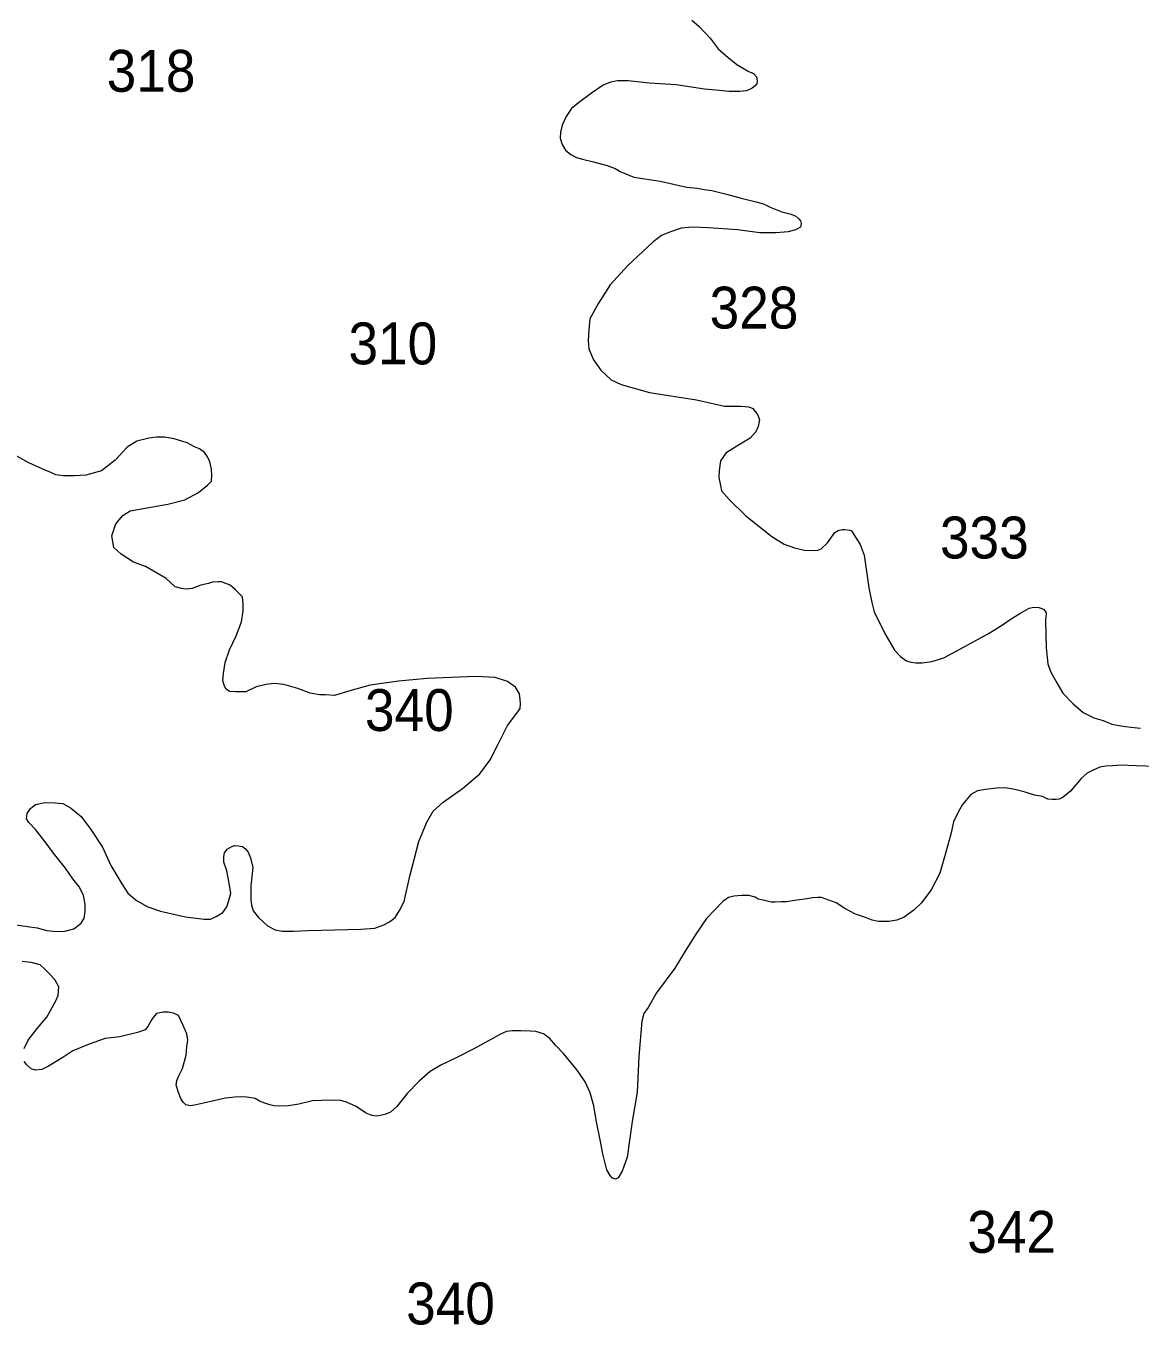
# Model space of a CAD drawing. Extents: x 445.4 to 500, y 8728.7 to 8784.
# Drawn here: x 453.35 to 457.607, y 8761.042 to 8766.007 of the extents above; entities that cross this region are included whole.
import ezdxf

# ---------------------------------------------------------------- set-up
doc = ezdxf.new("R2010")
doc.units = 0
doc.header["$LTSCALE"] = 0.064
doc.layers.add('2', color=7, linetype='Continuous', lineweight=13)
doc.layers.add('21', color=7, linetype='Continuous')

msp = doc.modelspace()

# ---------------------------------------------------------------- linework, layer by layer
at = {"layer": '2'}
for points in [[(455.8941, 8766.0303), (455.9224, 8766.0057)], [(455.9224, 8766.0057), (455.9642, 8765.9615), (455.995, 8765.9197), (456.0335, 8765.8869), (456.0668, 8765.8598), (456.1074, 8765.8365), (456.132, 8765.8242), (456.1419, 8765.8131), (456.1431, 8765.807), (456.1444, 8765.7947), (456.1431, 8765.7873), (456.137, 8765.7787), (456.1247, 8765.7701), (456.1037, 8765.7591), (456.0779, 8765.7566), (456.0376, 8765.7566), (455.9859, 8765.7616), (455.9428, 8765.7665), (455.8344, 8765.7824), (455.7335, 8765.7886), (455.651, 8765.7984), (455.6104, 8765.7984), (455.5833, 8765.7923), (455.5562, 8765.7812), (455.5119, 8765.7505), (455.4614, 8765.7136), (455.4355, 8765.6915), (455.4146, 8765.662), (455.3998, 8765.6288), (455.3927, 8765.6022), (455.3914, 8765.5788), (455.3988, 8765.5543), (455.4124, 8765.5322), (455.4321, 8765.5162), (455.4542, 8765.5051), (455.4764, 8765.499), (455.5195, 8765.4879), (455.5712, 8765.4744), (455.602, 8765.4621), (455.6204, 8765.451), (455.6365, 8765.4449), (455.6734, 8765.4302), (455.7743, 8765.4142), (455.8755, 8765.3915), (455.9155, 8765.3877), (455.9417, 8765.3827), (455.9705, 8765.379), (456.0017, 8765.3715), (456.0317, 8765.3628), (456.083, 8765.349), (456.1405, 8765.3353), (456.1705, 8765.3266), (456.1942, 8765.3153), (456.2392, 8765.2966), (456.2742, 8765.2879), (456.2917, 8765.2804), (456.303, 8765.2704), (456.3105, 8765.2629), (456.3117, 8765.2579), (456.313, 8765.253), (456.3117, 8765.2455), (456.3105, 8765.238), (456.291, 8765.2284), (456.2633, 8765.2205), (456.2159, 8765.2165), (456.1546, 8765.2165), (456.0697, 8765.2284), (455.959, 8765.2363), (455.8977, 8765.2382), (455.8543, 8765.2343), (455.8128, 8765.2205), (455.7792, 8765.2067), (455.7456, 8765.181), (455.7061, 8765.1436), (455.6499, 8765.0923), (455.5824, 8765.0178), (455.5381, 8764.9481), (455.5055, 8764.8876), (455.5008, 8764.8458), (455.4985, 8764.8039), (455.5008, 8764.7737), (455.5195, 8764.7318), (455.5474, 8764.6923), (455.5866, 8764.655), (455.6244, 8764.6373), (455.7331, 8764.6063), (455.9131, 8764.5785), (456.0196, 8764.5542), (456.0817, 8764.5542), (456.1128, 8764.5519), (456.1283, 8764.5453), (456.1372, 8764.5342), (456.146, 8764.5231), (456.1527, 8764.5032), (456.1483, 8764.4766), (456.1394, 8764.4567), (456.1172, 8764.4324), (456.0662, 8764.4014), (456.024, 8764.3748), (456.004, 8764.346), (455.9996, 8764.3083)], [(454.1284, 8763.6235), (454.154, 8763.6766), (454.1734, 8763.7304), (454.1799, 8763.7713), (454.1799, 8763.7972), (454.1777, 8763.8252), (454.1648, 8763.8381), (454.1497, 8763.8532), (454.1302, 8763.8704), (454.0979, 8763.8833), (454.0849, 8763.8833), (454.0633, 8763.8812), (454.0482, 8763.8769), (454.018, 8763.8704), (453.9857, 8763.8575), (453.9619, 8763.8553), (453.9447, 8763.8575), (453.9209, 8763.8639), (453.8864, 8763.8962), (453.8066, 8763.9415), (453.7613, 8763.9587), (453.7138, 8763.9888), (453.6857, 8764.0147), (453.679, 8764.059), (453.6941, 8764.1043), (453.72, 8764.1366), (453.748, 8764.1538), (453.7912, 8764.1624), (453.8926, 8764.1796), (453.9573, 8764.1969), (454.0091, 8764.2249), (454.0436, 8764.2529), (454.0587, 8764.2679), (454.0609, 8764.2895), (454.0587, 8764.3132), (454.0523, 8764.3412), (454.0436, 8764.3605), (454.0328, 8764.3778), (454.0134, 8764.3907), (453.994, 8764.3993), (453.966, 8764.4144), (453.9163, 8764.4295), (453.8796, 8764.4359), (453.8494, 8764.4359), (453.8192, 8764.4316), (453.7739, 8764.4208), (453.7372, 8764.3972), (453.691, 8764.3483), (453.6392, 8764.3074), (453.6025, 8764.2967), (453.5788, 8764.2902), (453.5357, 8764.288), (453.4925, 8764.288), (453.4645, 8764.2923), (453.445, 8764.301), (453.4235, 8764.3096), (453.3609, 8764.3376), (453.281, 8764.3828)], [(455.9996, 8764.3083), (455.9974, 8764.2818), (456.004, 8764.2508), (456.0085, 8764.2308), (456.0373, 8764.1976), (456.1015, 8764.1348), (456.2003, 8764.0562), (456.2481, 8764.0269), (456.2868, 8764.013), (456.3254, 8764.0038), (456.3609, 8764.0023), (456.3763, 8764.0038), (456.3887, 8764.0084), (456.4134, 8764.0315), (456.4412, 8764.0716), (456.4535, 8764.0793), (456.469, 8764.0824), (456.4798, 8764.0824), (456.4983, 8764.0809), (456.5045, 8764.0778), (456.5203, 8764.0539), (456.5373, 8764.0261), (456.5527, 8763.9845), (456.5712, 8763.8597), (456.582, 8763.8042), (456.5913, 8763.7687), (456.6317, 8763.6848), (456.6687, 8763.6216), (456.6919, 8763.597), (456.7151, 8763.5815), (456.732, 8763.5754), (456.7506, 8763.5738), (456.7753, 8763.5738), (456.8123, 8763.5785), (456.8575, 8763.5923), (456.9347, 8763.6339), (456.9919, 8763.6648), (457.0305, 8763.6863), (457.0814, 8763.7187), (457.1154, 8763.7418), (457.1478, 8763.7618), (457.1833, 8763.7819), (457.2019, 8763.7865), (457.2204, 8763.785), (457.2281, 8763.7819), (457.2389, 8763.7788), (457.2451, 8763.7711), (457.2482, 8763.7649), (457.2482, 8763.7603), (457.2467, 8763.7356), (457.2482, 8763.6308), (457.2544, 8763.5692), (457.2652, 8763.5399), (457.2892, 8763.497), (457.3126, 8763.4575), (457.3521, 8763.4166), (457.3901, 8763.383), (457.4311, 8763.3626), (457.4662, 8763.3524), (457.4999, 8763.3392), (457.5335, 8763.3319), (457.5716, 8763.3275), (457.6096, 8763.3232)], [(453.4193, 8762.8936), (453.387, 8762.9366), (453.3611, 8762.9625), (453.3525, 8762.9776), (453.3546, 8762.9969), (453.3676, 8763.0163), (453.387, 8763.0314), (453.4237, 8763.04), (453.4603, 8763.0379), (453.4906, 8763.0357), (453.5208, 8763.0185), (453.5618, 8762.9862), (453.5984, 8762.9366), (453.6428, 8762.8691), (453.6751, 8762.7981), (453.7161, 8762.7292), (453.7399, 8762.6925), (453.7722, 8762.6645), (453.8154, 8762.6409), (453.865, 8762.6236), (453.9599, 8762.6021), (454.0312, 8762.5935), (454.0549, 8762.5935), (454.0765, 8762.6042), (454.1024, 8762.6193), (454.1175, 8762.6409), (454.1261, 8762.6645), (454.1326, 8762.6925), (454.1261, 8762.7378), (454.1175, 8762.7787), (454.1067, 8762.811), (454.1067, 8762.8325), (454.1088, 8762.8476), (454.1196, 8762.8605), (454.1369, 8762.8713), (454.1477, 8762.8756), (454.1628, 8762.8735), (454.1779, 8762.8713), (454.1887, 8762.8627), (454.1995, 8762.8498), (454.2081, 8762.8282), (454.2167, 8762.7916), (454.2102, 8762.7205), (454.2102, 8762.6689), (454.2124, 8762.6473), (454.2189, 8762.6258), (454.2383, 8762.5999), (454.2728, 8762.5676), (454.303, 8762.5526), (454.3289, 8762.5483), (454.3721, 8762.5483), (454.4282, 8762.5504), (454.5301, 8762.5529), (454.6293, 8762.555), (454.6833, 8762.5593), (454.7178, 8762.5723), (454.7394, 8762.583), (454.7609, 8762.6003), (454.7782, 8762.6261), (454.7955, 8762.6606), (454.817, 8762.7575), (454.8516, 8762.891), (454.8818, 8762.9642), (454.906, 8763.0067), (454.9449, 8763.0412), (455.0182, 8763.0929), (455.0851, 8763.1489), (455.124, 8763.2027), (455.1542, 8763.263), (455.1908, 8763.3341), (455.2254, 8763.3815), (455.2383, 8763.3987), (455.2405, 8763.4181), (455.2383, 8763.4331), (455.2362, 8763.4547), (455.2211, 8763.4805), (455.1908, 8763.5021), (455.1434, 8763.5171), (455.0679, 8763.5214), (454.8836, 8763.5137), (454.7735, 8763.5029), (454.6657, 8763.4878), (454.588, 8763.4663), (454.5297, 8763.449), (454.4952, 8763.4512), (454.4715, 8763.4512), (454.4369, 8763.4577), (454.3895, 8763.4749), (454.3355, 8763.49), (454.2988, 8763.4943), (454.2686, 8763.49), (454.2298, 8763.4813), (454.1909, 8763.462), (454.1499, 8763.462), (454.1284, 8763.4641), (454.1154, 8763.4727), (454.1089, 8763.4835), (454.1025, 8763.505), (454.1046, 8763.533), (454.1111, 8763.574), (454.1284, 8763.6235)], [(457.6663, 8763.1765), (457.5938, 8763.1791), (457.5314, 8763.1816), (457.5035, 8763.1791), (457.4767, 8763.1778), (457.4538, 8763.174), (457.4284, 8763.1626), (457.4055, 8763.1512), (457.3826, 8763.1308), (457.3419, 8763.0826), (457.3139, 8763.0597), (457.2986, 8763.0521), (457.2872, 8763.0508), (457.2719, 8763.0508), (457.2554, 8763.0521)], [(457.2554, 8763.0521), (457.235, 8763.0623), (457.2045, 8763.0673), (457.1689, 8763.0788), (457.1294, 8763.0889), (457.0925, 8763.0953), (457.0594, 8763.094), (457.0162, 8763.0889), (456.9857, 8763.0839), (456.9602, 8763.0699), (456.9294, 8763.0324), (456.9141, 8763.0057), (456.895, 8762.9651), (456.8848, 8762.9181), (456.8657, 8762.8495), (456.8428, 8762.7695), (456.8093, 8762.7052), (456.7724, 8762.6556), (456.7432, 8762.6277), (456.7063, 8762.601), (456.6783, 8762.5896), (456.6478, 8762.5845), (456.6076, 8762.5845), (456.5834, 8762.5895), (456.5579, 8762.5997), (456.5198, 8762.6124), (456.4791, 8762.634), (456.446, 8762.6556), (456.418, 8762.6657), (456.39, 8762.6759), (456.376, 8762.6759), (456.3557, 8762.6746), (456.3353, 8762.6708), (456.2959, 8762.6657), (456.2564, 8762.6594), (456.2361, 8762.6594), (456.2132, 8762.6581), (456.1979, 8762.6581), (456.1725, 8762.6645), (456.1483, 8762.6695), (456.1368, 8762.6772), (456.1127, 8762.6835), (456.0847, 8762.6835), (456.0554, 8762.681), (456.0351, 8762.6759), (456.0134, 8762.6607), (455.9829, 8762.6289), (455.9511, 8762.5959), (455.9155, 8762.5438), (455.8735, 8762.4778), (455.83, 8762.4057), (455.76, 8762.3117), (455.7282, 8762.2558), (455.7117, 8762.233), (455.7039, 8762.2031), (455.6924, 8762.0685), (455.6858, 8761.9317), (455.6667, 8761.82), (455.6476, 8761.6841), (455.6285, 8761.6308), (455.6133, 8761.6054), (455.6031, 8761.6003), (455.5916, 8761.6041), (455.5827, 8761.6143), (455.57, 8761.6359), (455.5547, 8761.6968), (455.5458, 8761.7438), (455.5292, 8761.8258), (455.5203, 8761.8804), (455.5063, 8761.9299), (455.4872, 8761.9718), (455.4567, 8762.0163), (455.4042, 8762.0806), (455.3737, 8762.1123), (455.352, 8762.1377), (455.3279, 8762.1555), (455.2986, 8762.1644), (455.2783, 8762.1657), (455.2414, 8762.1669), (455.2095, 8762.1669), (455.1866, 8762.1644), (455.1637, 8762.1542), (455.1319, 8762.1364), (455.0589, 8762.0973), (454.9965, 8762.0643), (454.9354, 8762.0351), (454.8947, 8762.011), (454.8528, 8761.9741), (454.8069, 8761.9271), (454.7675, 8761.8776), (454.7433, 8761.856), (454.7255, 8761.8484), (454.7052, 8761.8433), (454.6886, 8761.8408), (454.6721, 8761.8433), (454.6481, 8761.8534), (454.6122, 8761.8778), (454.5748, 8761.8935), (454.5533, 8761.9007), (454.526, 8761.9021), (454.48, 8761.9007)], [(453.3115, 8762.5717), (453.3568, 8762.5652), (453.3935, 8762.5609), (453.4301, 8762.5501), (453.4668, 8762.5458), (453.4992, 8762.548), (453.5337, 8762.5566), (453.5618, 8762.5781), (453.5725, 8762.5975), (453.5769, 8762.6233), (453.5769, 8762.6513), (453.5704, 8762.6836), (453.5553, 8762.7159), (453.5294, 8762.7471), (453.5013, 8762.788), (453.456, 8762.8462), (453.4193, 8762.8936)], [(453.344, 8762.0987), (453.3591, 8762.131), (453.3936, 8762.1763), (453.4303, 8762.2193), (453.4647, 8762.2809), (453.4733, 8762.3024), (453.4754, 8762.3348), (453.4625, 8762.3606), (453.4431, 8762.3821), (453.4237, 8762.4015), (453.4042, 8762.4187), (453.3697, 8762.4274), (453.3352, 8762.4317)], [(454.48, 8761.9007), (454.4455, 8761.8993), (454.3924, 8761.8864), (454.3536, 8761.8806), (454.3177, 8761.8792), (454.2975, 8761.8806), (454.2817, 8761.8835), (454.2631, 8761.8907), (454.2429, 8761.8978), (454.2257, 8761.9079), (454.1941, 8761.9136), (454.1726, 8761.9151), (454.1481, 8761.9136), (454.1122, 8761.9093), (454.0734, 8761.9007), (454.0289, 8761.8907), (453.9944, 8761.8821), (453.9786, 8761.8806), (453.9614, 8761.8835), (453.9513, 8761.8935), (453.9427, 8761.9079), (453.9326, 8761.9308), (453.924, 8761.9595), (453.9269, 8761.9767), (453.9355, 8761.9968), (453.9484, 8762.0226), (453.9628, 8762.0742), (453.9651, 8762.1068), (453.9686, 8762.1317), (453.9651, 8762.1547), (453.9598, 8762.1671), (453.9509, 8762.1867), (453.942, 8762.2062), (453.9331, 8762.2257), (453.9136, 8762.2345), (453.894, 8762.2381), (453.8745, 8762.2381), (453.8496, 8762.2328), (453.8354, 8762.2168), (453.8283, 8762.2062), (453.8158, 8762.1831), (453.8052, 8762.1707), (453.7767, 8762.1601), (453.7086, 8762.144), (453.6525, 8762.1375), (453.5921, 8762.116), (453.5295, 8762.0901), (453.4907, 8762.0643), (453.4368, 8762.032), (453.4109, 8762.0191), (453.3871, 8762.0169), (453.3699, 8762.0212), (453.3526, 8762.0384), (453.344, 8762.0492)]]:
    msp.add_lwpolyline(points, dxfattribs=at)

# ---------------------------------------------------------------- texts
at = {"layer": '21', "width": 0.95}
for s, p in [('318', (453.6587, 8765.7561)), ('328', (455.9627, 8764.8511)), ('310', (454.5826, 8764.7142)), ('333', (456.8428, 8763.9723)), ('340', (454.6456, 8763.3128)), ('342', (456.9473, 8761.3185)), ('340', (454.8029, 8761.0446))]:
    msp.add_text(s, height=0.16, dxfattribs=at).set_placement(p)

doc.saveas('drawing.dxf')
